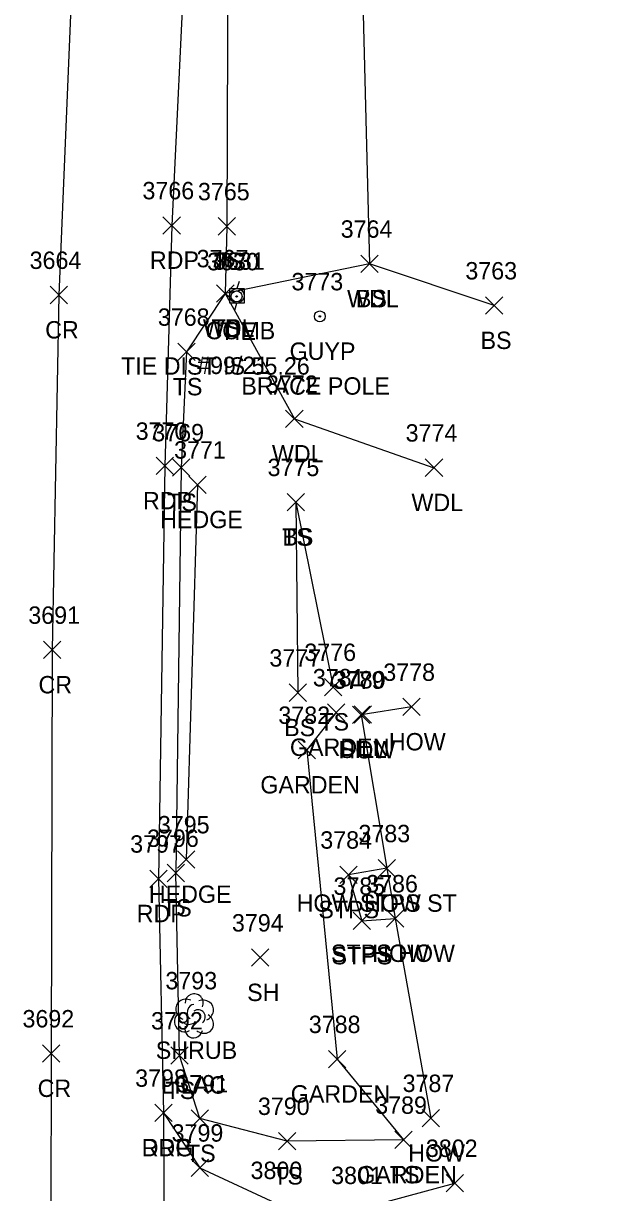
# Model space of a CAD drawing. Extents: x 1678863 to 1683592, y 407783 to 418211.
# Drawn here: x 1680349.3 to 1680415.5, y 414214.1 to 414348.6 of the extents above; entities that cross this region are included whole.
import ezdxf

# ---------------------------------------------------------------- set-up
doc = ezdxf.new("R2010")
doc.units = 0
for name, color, linetype in [('C_A', 7, 'Continuous'), ('C_C', 7, 'Continuous'), ('C_I', 7, 'Continuous'), ('CBP', 7, 'Continuous'), ('L_A', 7, 'Continuous'), ('L_C', 7, 'Continuous'), ('L_I', 7, 'Continuous'), ('L_TIC', 7, 'Continuous'), ('LAHR', 7, 'Continuous'), ('LAPB', 7, 'Continuous'), ('LAWA', 7, 'Continuous'), ('LBC', 7, 'Continuous'), ('LBF', 7, 'Continuous'), ('LELB', 7, 'Continuous'), ('LSH', 7, 'Continuous'), ('P_A', 7, 'Continuous'), ('P_I', 7, 'Continuous'), ('P_TIC', 7, 'Continuous'), ('PET', 7, 'Continuous'), ('PRC', 7, 'Continuous'), ('R_A', 7, 'Continuous'), ('R_I', 7, 'Continuous'), ('R_TIC', 7, 'Continuous'), ('RDG', 7, 'Continuous'), ('U_A', 7, 'Continuous'), ('U_C', 7, 'Continuous'), ('U_I', 7, 'Continuous'), ('UP', 7, 'Continuous'), ('UPGW', 7, 'Continuous')]:
    doc.layers.add(name, color=color, linetype=linetype)

msp = doc.modelspace()

# ---------------------------------------------------------------- linework, layer by layer
at = {"layer": 'CBP'}
for radius in [0.625, 0.0833]:
    msp.add_circle((1680373.83, 414317.16), radius, dxfattribs=at)
at = {"layer": 'L_TIC'}
for points in [[(1680371.69, 414324.22), (1680373.69, 414326.22)], [(1680373.69, 414324.22), (1680371.69, 414326.22)], [(1680388.11, 414319.91), (1680390.11, 414321.91)], [(1680390.11, 414319.91), (1680388.11, 414321.91)], [(1680388.11, 414319.91), (1680390.11, 414321.91)], [(1680390.11, 414319.91), (1680388.11, 414321.91)], [(1680371.53, 414316.51), (1680373.53, 414318.51)], [(1680373.53, 414316.51), (1680371.53, 414318.51)], [(1680371.53, 414316.51), (1680373.53, 414318.51)], [(1680373.53, 414316.51), (1680371.53, 414318.51)], [(1680402.45, 414315.11), (1680404.45, 414317.11)], [(1680404.45, 414315.11), (1680402.45, 414317.11)], [(1680367.08, 414309.78), (1680369.08, 414311.78)], [(1680369.08, 414309.78), (1680367.08, 414311.78)], [(1680379.47, 414302.07), (1680381.47, 414304.07)], [(1680381.47, 414302.07), (1680379.47, 414304.07)], [(1680366.44, 414296.49), (1680368.44, 414298.49)], [(1680368.44, 414296.49), (1680366.44, 414298.49)], [(1680395.53, 414296.46), (1680397.53, 414298.46)], [(1680397.53, 414296.46), (1680395.53, 414298.46)], [(1680368.33, 414294.5), (1680370.33, 414296.5)], [(1680370.33, 414294.5), (1680368.33, 414296.5)], [(1680379.65, 414292.49), (1680381.65, 414294.49)], [(1680381.65, 414292.49), (1680379.65, 414294.49)], [(1680379.65, 414292.49), (1680381.65, 414294.49)], [(1680381.65, 414292.49), (1680379.65, 414294.49)], [(1680383.94, 414271.23), (1680385.94, 414273.23)], [(1680385.94, 414271.23), (1680383.94, 414273.23)], [(1680379.86, 414270.58), (1680381.86, 414272.58)], [(1680381.86, 414270.58), (1680379.86, 414272.58)], [(1680384.29, 414268.31), (1680386.29, 414270.31)], [(1680386.29, 414268.31), (1680384.29, 414270.31)], [(1680387.16, 414268.02), (1680389.16, 414270.02)], [(1680389.16, 414268.02), (1680387.16, 414270.02)], [(1680387.35, 414268.07), (1680389.35, 414270.07)], [(1680389.35, 414268.07), (1680387.35, 414270.07)], [(1680392.96, 414268.94), (1680394.96, 414270.94)], [(1680394.96, 414268.94), (1680392.96, 414270.94)], [(1680380.89, 414263.99), (1680382.89, 414265.99)], [(1680382.89, 414263.99), (1680380.89, 414265.99)], [(1680367.03, 414251.4), (1680369.03, 414253.4)], [(1680369.03, 414251.4), (1680367.03, 414253.4)], [(1680365.84, 414249.84), (1680367.84, 414251.84)], [(1680367.84, 414249.84), (1680365.84, 414251.84)], [(1680365.84, 414249.84), (1680367.84, 414251.84)], [(1680367.84, 414249.84), (1680365.84, 414251.84)], [(1680385.71, 414249.64), (1680387.71, 414251.64)], [(1680387.71, 414249.64), (1680385.71, 414251.64)], [(1680390.1, 414250.38), (1680392.1, 414252.38)], [(1680392.1, 414250.38), (1680390.1, 414252.38)], [(1680390.1, 414250.38), (1680392.1, 414252.38)], [(1680392.1, 414250.38), (1680390.1, 414252.38)], [(1680387.23, 414244.33), (1680389.23, 414246.33)], [(1680389.23, 414244.33), (1680387.23, 414246.33)], [(1680391.05, 414244.61), (1680393.05, 414246.61)], [(1680393.05, 414244.61), (1680391.05, 414246.61)], [(1680391.05, 414244.61), (1680393.05, 414246.61)], [(1680393.05, 414244.61), (1680391.05, 414246.61)], [(1680375.55, 414240.11), (1680377.55, 414242.11)], [(1680377.55, 414240.11), (1680375.55, 414242.11)], [(1680366.25, 414228.84), (1680368.25, 414230.84)], [(1680368.25, 414228.84), (1680366.25, 414230.84)], [(1680384.39, 414228.43), (1680386.39, 414230.43)], [(1680386.39, 414228.43), (1680384.39, 414230.43)], [(1680368.59, 414221.6), (1680370.59, 414223.6)], [(1680370.59, 414221.6), (1680368.59, 414223.6)], [(1680395.18, 414221.65), (1680397.18, 414223.65)], [(1680397.18, 414221.65), (1680395.18, 414223.65)], [(1680378.63, 414219.01), (1680380.63, 414221.01)], [(1680380.63, 414219.01), (1680378.63, 414221.01)], [(1680392.04, 414219.14), (1680394.04, 414221.14)], [(1680394.04, 414219.14), (1680392.04, 414221.14)], [(1680392.04, 414219.14), (1680394.04, 414221.14)], [(1680394.04, 414219.14), (1680392.04, 414221.14)]]:
    msp.add_lwpolyline(points, dxfattribs=at)
at = {"layer": 'LAHR'}
msp.add_lwpolyline([(1680369.33, 414295.5), (1680368.03, 414252.4)], dxfattribs=at)
at = {"layer": 'LAPB'}
msp.add_lwpolyline([(1680385.29, 414269.31), (1680381.89, 414264.99), (1680385.39, 414229.43), (1680393.04, 414220.14)], dxfattribs=at)
at = {"layer": 'LAWA'}
msp.add_lwpolyline([(1680415.47, 414467.67), (1680395.94, 414449.91), (1680386.06, 414431.85), (1680384.36, 414427.69), (1680385.44, 414417.84), (1680385.78, 414408.99), (1680384.51, 414395.08), (1680389.89, 414386.45), (1680388.12, 414360.26), (1680389.11, 414320.91), (1680372.53, 414317.51), (1680380.47, 414303.07), (1680396.53, 414297.46)], dxfattribs=at)
at = {"layer": 'LBC'}
msp.add_lwpolyline([(1680393.96, 414269.94), (1680388.16, 414269.02), (1680391.1, 414251.38), (1680392.05, 414245.61), (1680396.18, 414222.65)], dxfattribs=at)
at = {"layer": 'LBF'}
msp.add_lwpolyline([(1680391.1, 414251.38), (1680386.71, 414250.64), (1680388.23, 414245.33), (1680392.05, 414245.61)], dxfattribs=at)
at = {"layer": 'LELB'}
for points in [[(1680375.44, 414436.86), (1680380.27, 414423.9), (1680377.32, 414409.48), (1680377.23, 414382.76), (1680372.82, 414357.85), (1680372.69, 414325.22), (1680372.53, 414317.51), (1680368.08, 414310.78), (1680367.44, 414297.49), (1680366.84, 414250.84)], [(1680403.45, 414316.11), (1680389.11, 414320.91)], [(1680380.65, 414293.49), (1680380.86, 414271.58)], [(1680380.65, 414293.49), (1680384.94, 414272.23)], [(1680393.04, 414220.14), (1680379.63, 414220.01), (1680369.59, 414222.6), (1680367.25, 414229.84), (1680366.84, 414250.84)]]:
    msp.add_lwpolyline(points, dxfattribs=at)
at = {"layer": 'LSH'}
msp.add_line((1680368.9, 414234.46), (1680368.9, 414234.46), dxfattribs=at)
msp.add_line((1680368.9, 414234.46), (1680368.9, 414234.46), dxfattribs=at)
msp.add_arc((1680368.95, 414235.89), 1.05, 335.5272, 180.9563, dxfattribs=at)
for centre, major_axis, ratio, start_param, end_param in [((1680368.11, 414235.12), (1.21, -0.51), 0.895232, 1.570796, 4.712389), ((1680369.94, 414235.04), (-1.14, -0.48), 0.949671, 1.570796, 4.712389), ((1680368.69, 414234.91), (-0.208, -0.792), 0.645439, 3.141593, 6.283185), ((1680369.4, 414234.29), (-0.5, 0.667), 0.989748, 3.141593, 6.283185), ((1680367.82, 414233.75), (0.58, -1.04), 0.959034, 3.141593, 6.283185), ((1680368.44, 414233.71), (-0.625, -0.083), 0.423636, 0, 3.141593), ((1680369.9, 414233.62), (-1.09, 0.79), 0.841452, 1.570796, 4.712389), ((1680368.9, 414232.96), (0.26, 1.06), 0.942809, 1.570796, 4.712389)]:
    msp.add_ellipse(centre, major_axis=major_axis, ratio=ratio, start_param=start_param, end_param=end_param, dxfattribs=at)
at = {"layer": 'P_TIC'}
for points in [[(1680365.36, 414324.33), (1680367.36, 414326.33)], [(1680367.36, 414324.33), (1680365.36, 414326.33)], [(1680352.38, 414316.32), (1680354.38, 414318.32)], [(1680354.38, 414316.32), (1680352.38, 414318.32)], [(1680364.57, 414296.67), (1680366.57, 414298.67)], [(1680366.57, 414296.67), (1680364.57, 414298.67)], [(1680351.61, 414275.5), (1680353.61, 414277.5)], [(1680353.61, 414275.5), (1680351.61, 414277.5)], [(1680363.85, 414249.18), (1680365.85, 414251.18)], [(1680365.85, 414249.18), (1680363.85, 414251.18)], [(1680351.51, 414229.08), (1680353.51, 414231.08)], [(1680353.51, 414229.08), (1680351.51, 414231.08)], [(1680364.42, 414222.25), (1680366.42, 414224.25)], [(1680366.42, 414222.25), (1680364.42, 414224.25)]]:
    msp.add_lwpolyline(points, dxfattribs=at)
at = {"layer": 'PET'}
msp.add_lwpolyline([(1680381.08, 414523.52), (1680377.37, 414484.42), (1680374.62, 414454.23), (1680371.51, 414409.56), (1680369.24, 414383.65), (1680367.95, 414358.18), (1680366.36, 414325.33), (1680365.57, 414297.67), (1680364.85, 414250.18), (1680365.42, 414223.25), (1680365.56, 414192.1), (1680365.33, 414154.78), (1680365.27, 414112.24), (1680365.21, 414063.47), (1680365.04, 414025.12), (1680363.57, 413992.05)], dxfattribs=at)
at = {"layer": 'PRC'}
msp.add_lwpolyline([(1680367.38, 414511.69), (1680362.63, 414458.59), (1680358.43, 414409.68), (1680355.09, 414358.78), (1680353.38, 414317.32), (1680352.61, 414276.5), (1680352.51, 414230.08), (1680352.43, 414192.18), (1680352.6, 414155.61), (1680352.29, 414107.3), (1680351.68, 414063.47), (1680351.07, 414011.17)], dxfattribs=at)
at = {"layer": 'R_TIC'}
for points in [[(1680364.42, 414222.25), (1680366.42, 414224.25)], [(1680366.42, 414222.25), (1680364.42, 414224.25)], [(1680368.61, 414215.94), (1680370.61, 414217.94)], [(1680370.61, 414215.94), (1680368.61, 414217.94)], [(1680397.94, 414214.18), (1680399.94, 414216.18)], [(1680399.94, 414214.18), (1680397.94, 414216.18)]]:
    msp.add_lwpolyline(points, dxfattribs=at)
at = {"layer": 'RDG'}
msp.add_lwpolyline([(1680365.42, 414223.25), (1680369.61, 414216.94), (1680378.85, 414212.64), (1680387.47, 414212.06), (1680398.94, 414215.18)], dxfattribs=at)
at = {"layer": 'UP'}
for p, q in [((1680374.11, 414318.89), (1680373.86, 414318.06)), ((1680373.03, 414316.39), (1680373.03, 414318.06)), ((1680373.03, 414318.06), (1680374.69, 414318.06)), ((1680373.86, 414317.23), (1680373.86, 414317.23)), ((1680374.69, 414318.06), (1680374.69, 414316.39)), ((1680374.69, 414316.39), (1680373.03, 414316.39)), ((1680373.61, 414315.56), (1680373.86, 414316.39))]:
    msp.add_line(p, q, dxfattribs=at)
msp.add_circle((1680373.86, 414317.23), 0.833, dxfattribs=at)
at = {"layer": 'UPGW'}
for radius in [0.625, 0.0833]:
    msp.add_circle((1680383.4, 414314.86), radius, dxfattribs=at)

# ---------------------------------------------------------------- texts
at = {"layer": 'C_A'}
msp.add_text('TIE', height=2, dxfattribs=at).set_placement((1680371.91, 414312.16))
at = {"layer": 'C_C'}
msp.add_text('TIE DIST IS 55.26', height=2, dxfattribs=at).set_placement((1680360.54, 414308.16))
at = {"layer": 'C_I'}
msp.add_text('3630', height=2, dxfattribs=at).set_placement((1680370.44, 414320.16))
at = {"layer": 'L_A'}
for s, p in [('TS', (1680371.1, 414320.22)), ('WDL', (1680386.53, 414315.91)), ('BS', (1680387.55, 414315.91)), ('WDL', (1680369.95, 414312.51)), ('TS', (1680370.94, 414312.51)), ('BS', (1680401.89, 414311.11)), ('TS', (1680366.48, 414305.78)), ('WDL', (1680377.89, 414298.07)), ('TS', (1680365.85, 414292.49)), ('WDL', (1680393.94, 414292.46)), ('HEDGE', (1680365.03, 414290.5)), ('TS', (1680379.06, 414288.49)), ('BS', (1680379.09, 414288.49)), ('BS', (1680379.3, 414266.58)), ('TS', (1680383.35, 414267.23)), ('GARDEN', (1680379.96, 414264.31)), ('SILL', (1680385.61, 414264.07)), ('HOW', (1680385.55, 414264.02)), ('HOW', (1680391.34, 414264.94)), ('GARDEN', (1680376.56, 414259.99)), ('HEDGE', (1680363.73, 414247.4)), ('HOW STPS ST', (1680380.73, 414246.38)), ('HOW', (1680388.48, 414246.38)), ('TS', (1680365.25, 414245.84)), ('TS', (1680365.25, 414245.84)), ('STPS', (1680383.23, 414245.64)), ('STPS HOW', (1680384.68, 414240.61)), ('STPS', (1680384.75, 414240.33)), ('HOW', (1680389.43, 414240.61)), ('SH', (1680375.04, 414236.11)), ('SHRUB', (1680364.53, 414229.46)), ('TS', (1680365.66, 414224.84)), ('GARDEN', (1680380.06, 414224.43)), ('TS', (1680368, 414217.6)), ('HOW', (1680393.57, 414217.65)), ('TS', (1680378.04, 414215.01)), ('GARDEN', (1680387.71, 414215.14)), ('TS', (1680391.45, 414215.14))]:
    msp.add_text(s, height=2, dxfattribs=at).set_placement(p)
at = {"layer": 'L_C'}
msp.add_text('LILAC', height=2, dxfattribs=at).set_placement((1680365.17, 414225.46))
at = {"layer": 'L_I'}
for s, p in [('3765', (1680369.38, 414328.22)), ('3764', (1680385.8, 414323.91)), ('3764', (1680385.8, 414323.91)), ('3767', (1680369.23, 414320.51)), ('3767', (1680369.23, 414320.51)), ('3763', (1680400.14, 414319.11)), ('3768', (1680364.77, 414313.78)), ('3772', (1680377.21, 414306.07)), ('3769', (1680364.13, 414300.49)), ('3774', (1680393.27, 414300.46)), ('3771', (1680366.64, 414298.5)), ('3775', (1680377.39, 414296.49)), ('3775', (1680377.39, 414296.49)), ('3776', (1680381.62, 414275.23)), ('3777', (1680377.6, 414274.58)), ('3781', (1680382.6, 414272.31)), ('3779', (1680384.89, 414272.02)), ('3780', (1680385.01, 414272.07)), ('3778', (1680390.7, 414272.94)), ('3782', (1680378.63, 414267.99)), ('3795', (1680364.77, 414255.4)), ('3796', (1680363.53, 414253.84)), ('3796', (1680363.53, 414253.84)), ('3784', (1680383.45, 414253.64)), ('3783', (1680387.84, 414254.38)), ('3783', (1680387.84, 414254.38)), ('3785', (1680384.97, 414248.33)), ('3786', (1680388.73, 414248.61)), ('3786', (1680388.73, 414248.61)), ('3794', (1680373.29, 414244.11)), ('3793', (1680365.64, 414237.46)), ('3792', (1680363.99, 414232.84)), ('3788', (1680382.13, 414232.43)), ('3791', (1680366.89, 414225.6)), ('3787', (1680392.92, 414225.65)), ('3790', (1680376.28, 414223.01)), ('3789', (1680389.77, 414223.14)), ('3789', (1680389.77, 414223.14))]:
    msp.add_text(s, height=2, dxfattribs=at).set_placement(p)
at = {"layer": 'P_A'}
for s, p in [('RDP', (1680363.85, 414320.33)), ('CR', (1680351.81, 414312.32)), ('RDP', (1680363.06, 414292.67)), ('CR', (1680351.04, 414271.5)), ('RDP', (1680362.34, 414245.18)), ('CR', (1680350.94, 414225.08)), ('RDP', (1680362.91, 414218.25))]:
    msp.add_text(s, height=2, dxfattribs=at).set_placement(p)
at = {"layer": 'P_I'}
for s, p in [('3766', (1680363, 414328.33)), ('3664', (1680350.02, 414320.32)), ('3770', (1680362.22, 414300.67)), ('3691', (1680349.87, 414279.5)), ('3797', (1680361.59, 414253.18)), ('3692', (1680349.2, 414233.08)), ('3798', (1680362.16, 414226.25))]:
    msp.add_text(s, height=2, dxfattribs=at).set_placement(p)
at = {"layer": 'R_A'}
msp.add_text('DRG', height=2, dxfattribs=at).set_placement((1680362.91, 414218.25))
at = {"layer": 'R_I'}
for s, p in [('3798', (1680362.16, 414226.25)), ('3799', (1680366.35, 414219.94)), ('3802', (1680395.6, 414218.18)), ('3800', (1680375.43, 414215.64)), ('3801', (1680384.7, 414215.06))]:
    msp.add_text(s, height=2, dxfattribs=at).set_placement(p)
at = {"layer": 'U_A'}
for s, p in [('COMB', (1680370.25, 414312.23)), ('GUYP', (1680379.92, 414309.86))]:
    msp.add_text(s, height=2, dxfattribs=at).set_placement(p)
at = {"layer": 'U_C'}
for s, p in [('#99/21', (1680369.29, 414308.23)), ('BRACE POLE', (1680374.37, 414305.86))]:
    msp.add_text(s, height=2, dxfattribs=at).set_placement(p)
at = {"layer": 'U_I'}
for s, p in [('3631', (1680371.12, 414320.23)), ('3773', (1680380.14, 414317.86))]:
    msp.add_text(s, height=2, dxfattribs=at).set_placement(p)

doc.saveas('drawing.dxf')
